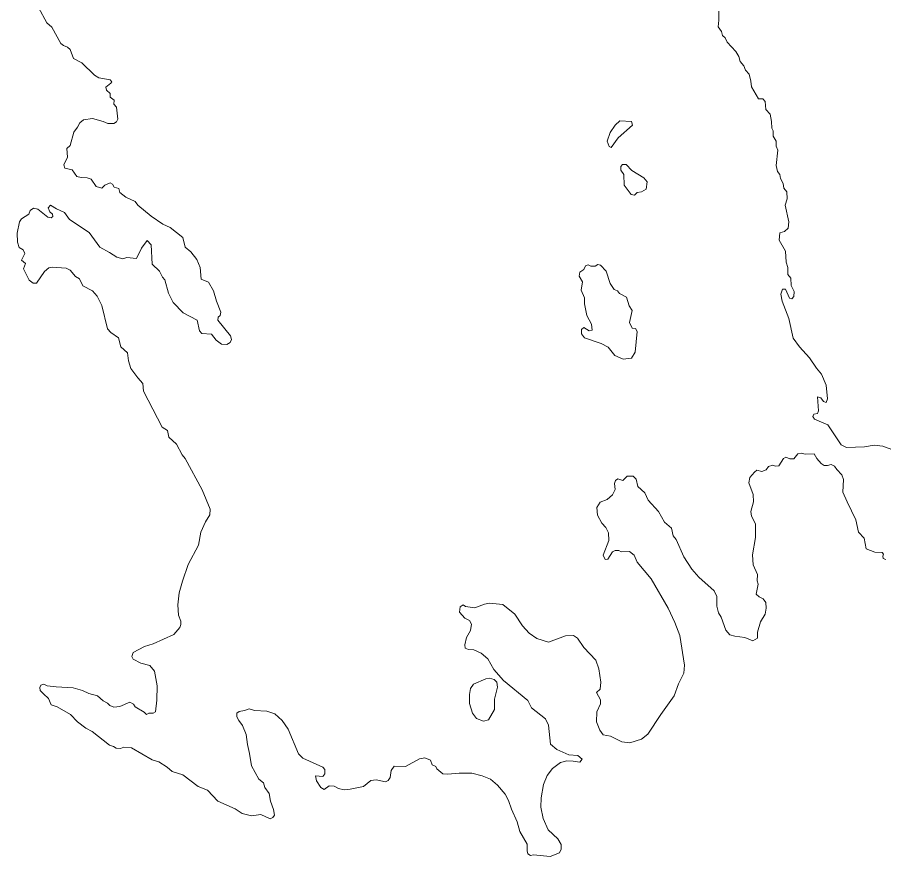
# Model space of a CAD drawing. Extents: x 369010 to 735936, y 6377141 to 6616555.
# Drawn here: x 377928 to 380608, y 6464906 to 6467500 of the extents above; entities that cross this region are included whole.
import ezdxf

# ---------------------------------------------------------------- set-up
doc = ezdxf.new("R2010")
doc.units = 0
doc.header["$LTSCALE"] = 40
doc.layers.add('3', color=7, linetype='Continuous', lineweight=13)

msp = doc.modelspace()

# ---------------------------------------------------------------- linework, layer by layer
at = {"layer": '3'}
for points in [[(378483.32, 6466751.14), (378465.28, 6466774.81), (378447.24, 6466789.21), (378439.8, 6466819.16), (378400.9, 6466850.44), (378378.56, 6466860.37), (378342.48, 6466885.2), (378300.61, 6466919.46), (378293.16, 6466930.38), (378263.37, 6466944.62), (378245.16, 6466958.85), (378241.85, 6466971.26), (378227.62, 6466974.57), (378222.49, 6466984.5), (378215.04, 6466988.81), (378199.32, 6466981.19), (378189.39, 6466972.09), (378171.85, 6466977.39), (378156.12, 6466999.73), (378144.21, 6467004.03), (378126.17, 6467004.53), (378112.43, 6467008.17), (378097.7, 6467028.2), (378075.36, 6467033.99), (378072.54, 6467043.92), (378082.97, 6467068.08), (378080.98, 6467094.23), (378091.58, 6467103.83), (378102.83, 6467145.54), (378114.75, 6467160.76), (378121.04, 6467173.67), (378132.79, 6467183.11), (378160.92, 6467187.41), (378194.19, 6467178.47), (378208.42, 6467171.69), (378226.46, 6467171.36), (378235.07, 6467176.49), (378239.37, 6467185.09), (378235.07, 6467222.17), (378226.46, 6467232.1), (378227.95, 6467243.52), (378215.54, 6467252.95), (378215.54, 6467264.87), (378203.62, 6467275.29), (378202.3, 6467284.4), (378217.36, 6467296.31), (378220.34, 6467301.11), (378215.54, 6467306.74), (378180.78, 6467312.86), (378167.05, 6467320.97), (378128.15, 6467359.04), (378101.51, 6467372.77), (378091.58, 6467400.41), (378083.14, 6467408.03), (378071.22, 6467412.66), (378062.28, 6467419.45), (378035.14, 6467469.76), (378019.91, 6467483.5), (377993.76, 6467530.67)], [(380098.15, 6467519.25), (380098.15, 6467491.11), (380095.66, 6467470.75), (380106.26, 6467456.02), (380109.07, 6467443.61), (380117.18, 6467436.99), (380123.8, 6467423.75), (380149.95, 6467394.62), (380159.22, 6467378.57), (380163.85, 6467363.34), (380175.27, 6467349.6), (380180.07, 6467337.19), (380191.99, 6467323.95), (380197.12, 6467302.93), (380198.61, 6467284.89), (380220.45, 6467248.32), (380233.86, 6467248.32), (380240.98, 6467240.21), (380242.8, 6467215.55), (380256.37, 6467200.32), (380260.67, 6467177.98), (380262, 6467157.45), (380266.3, 6467149.01), (380266.3, 6467132.3), (380274.91, 6467117.07), (380274.91, 6467101.51), (380280.2, 6467089.6), (380275.57, 6467042.43), (380279.37, 6467023.89), (380286.99, 6467013.96), (380288.48, 6467001.55), (380297.08, 6466986.82), (380299.4, 6466972.09), (380308.34, 6466960.34), (380308.83, 6466938.82), (380303.21, 6466918.96), (380314.3, 6466867.66), (380312.47, 6466848.62), (380301.05, 6466838.2), (380286.33, 6466833.89), (380284.34, 6466811.05), (380304.37, 6466776.79), (380306.02, 6466743.03), (380310.82, 6466726.81), (380311.32, 6466704.97), (380320.75, 6466694.04), (380321.74, 6466670.87), (380331.18, 6466652.83), (380329.85, 6466636.61), (380323.4, 6466629.99), (380316.78, 6466632.31), (380304.37, 6466659.45), (380295.26, 6466659.45), (380290.13, 6466644.72), (380293.44, 6466622.38), (380314.79, 6466568.59), (380327.7, 6466507.85), (380347.4, 6466481.2), (380378.68, 6466447.94), (380400.19, 6466415.17), (380415.25, 6466396.96), (380429.65, 6466362.87), (380433.79, 6466321), (380429.65, 6466309.58), (380422.04, 6466312.89), (380413.43, 6466324.31)], [(378429.2, 6465721.54), (378438.64, 6465757.29), (378456.68, 6465808.6), (378488.12, 6465868.51), (378496.07, 6465908.4), (378509.97, 6465940.17), (378523.21, 6465962.18), (378524.2, 6465979.73), (378499.87, 6466039.64), (378447.24, 6466136.13), (378437.65, 6466147.88), (378420.1, 6466180.32), (378397.26, 6466202.16), (378392.63, 6466222.52), (378375.91, 6466233.44), (378318.48, 6466344.66), (378316, 6466368.5), (378300.44, 6466385.21), (378279.42, 6466415), (378272.31, 6466437.84), (378269, 6466462.67), (378248.64, 6466481.7), (378241.03, 6466509.17), (378217.19, 6466525.89), (378207.26, 6466537.64), (378189.55, 6466609.47), (378175.32, 6466637.94), (378161.09, 6466654.16), (378130.64, 6466670.38), (378120.71, 6466691.23), (378107.96, 6466699.34), (378091.25, 6466718.37), (378079.33, 6466724.5), (378036.13, 6466727.31), (378025.21, 6466725.49), (378011.97, 6466714.56), (377987.64, 6466678.82), (377976.72, 6466678.32), (377964.8, 6466687.92), (377947.26, 6466723.01), (377953.05, 6466739.23), (377941.63, 6466749.16), (377951.06, 6466770.17), (377945.77, 6466781.59), (377934.02, 6466788.71), (377928.72, 6466804.76), (377928.22, 6466832.9), (377934.84, 6466867.99), (377940.64, 6466877.59), (377963.97, 6466891.82), (377967.45, 6466903.24), (377978.37, 6466909.86), (377991.78, 6466907.05), (378023.06, 6466882.22), (378032.49, 6466879.9), (378038.28, 6466884.7), (378037.29, 6466891.82), (378029.18, 6466898.44), (378023.55, 6466910.85), (378031.17, 6466919.79), (378049.21, 6466908.37), (378074.36, 6466897.12), (378090.09, 6466875.1), (378150.66, 6466835.22), (378182.93, 6466789.54), (378212.89, 6466773.48), (378236.23, 6466758.75), (378254.43, 6466753.95), (378266.85, 6466757.76), (378296.8, 6466754.45), (378312.03, 6466786.23), (378330.07, 6466810.56), (378341.98, 6466797.15), (378345.29, 6466736.91), (378367.64, 6466715.89), (378376.91, 6466696.53), (378384.52, 6466688.42), (378395.94, 6466647.04), (378410.17, 6466618.08), (378441.45, 6466586.13), (378484.32, 6466564.29), (378492.1, 6466531.02), (378498.72, 6466522.58), (378529.17, 6466521.09), (378543.4, 6466502.06), (378560.12, 6466490.14), (378575.68, 6466488.32), (378586.6, 6466494.94), (378590.57, 6466504.37), (378587.59, 6466515.3), (378548.7, 6466564.29), (378549.2, 6466572.89), (378555.32, 6466578.19), (378557.14, 6466589.11), (378544.4, 6466622.71), (378535.13, 6466654.16), (378519.9, 6466681.3), (378497.06, 6466690.73), (378493.25, 6466726.48), (378483.32, 6466751.14)], [(380413.43, 6466324.31), (380403.5, 6466327.12), (380406.48, 6466283.92), (380403.17, 6466275.81), (380391.75, 6466273.5), (380388.44, 6466266.38), (380393.74, 6466258.27), (380435.11, 6466240.23), (380475.99, 6466178.33), (380493.21, 6466169.89), (380548.32, 6466172.21), (380578.77, 6466178), (380605.58, 6466174.19), (380641.33, 6466160.79)], [(380614.02, 6465823.82), (380606.41, 6465827.13), (380604.92, 6465834.75), (380607.24, 6465840.87), (380602.6, 6465845.67), (380580.76, 6465847.16), (380553.12, 6465857.09), (380546.99, 6465890.36), (380529.45, 6465908.4), (380521.84, 6465946.96), (380494.69, 6466002.07), (380481.79, 6466032.52), (380483.77, 6466071.42), (380478.48, 6466085.65), (380462.92, 6466102.37), (380455.8, 6466112.79), (380445.71, 6466117.59), (380433.46, 6466115.11), (380423.36, 6466115.11), (380413.93, 6466121.4), (380400.52, 6466136.63), (380392.58, 6466150.36), (380364.94, 6466149.37), (380354.02, 6466153.18), (380342.1, 6466150.86), (380329.85, 6466135.63), (380317.94, 6466135.14), (380305.52, 6466140.43)], [(380305.52, 6466140.43), (380297.41, 6466136.63), (380283.68, 6466113.29), (380273.25, 6466112.79), (380264.64, 6466115.61), (380251.4, 6466111.3), (380244.29, 6466101.37), (380230.38, 6466096.24), (380215.65, 6466100.05), (380208.04, 6466094.26), (380193.31, 6466078.04), (380190.99, 6466061.49), (380203.9, 6466024.91), (380204.73, 6466002.07), (380197.12, 6465972.61), (380199.1, 6465958.38), (380211.52, 6465934.05), (380211.52, 6465892.67), (380202.41, 6465839.05), (380204.4, 6465807.6), (380217.14, 6465778.14), (380216.65, 6465758.28), (380219.46, 6465747.69), (380213.34, 6465717.4), (380222.44, 6465708.3), (380234.69, 6465702.67), (380243.29, 6465690.76), (380244.78, 6465673.21), (380241.47, 6465654.68), (380227.07, 6465631.34), (380217.14, 6465599.07), (380217.64, 6465580.53), (380202.91, 6465573.25), (380178.25, 6465583.35), (380147.8, 6465586.66), (380132.08, 6465591.79), (380119.33, 6465606.18), (380104.93, 6465645.57), (380096.49, 6465659.31), (380092.19, 6465680.33), (380092.19, 6465709.29), (380083.58, 6465726.84), (380035.59, 6465769.7), (380014.73, 6465794.36), (379990.07, 6465831.93), (379965.74, 6465885.56), (379956.31, 6465896.98), (379951.51, 6465921.3), (379930.16, 6465939.34), (379911.13, 6465972.61), (379878.85, 6466007.7), (379869.09, 6466030.54), (379847.24, 6466050.07), (379842.44, 6466072.41), (379832.51, 6466081.84), (379813.98, 6466081.35), (379800.57, 6466068.6), (379785.01, 6466073.4), (379778.72, 6466068.11), (379775.41, 6466059.5), (379776.9, 6466040.14), (379768.79, 6466024.41), (379752.57, 6466009.68), (379730.56, 6466001.57), (379720.63, 6465984.86), (379722.95, 6465960.69), (379735.69, 6465936.53), (379748.11, 6465922.63), (379756.22, 6465906.08), (379757.21, 6465883.24), (379739.83, 6465837.06), (379746.45, 6465823.82), (379754.56, 6465824.82), (379768.79, 6465847.49), (379776.9, 6465852.29), (379788.82, 6465851.46), (379796.27, 6465847.99), (379821.09, 6465848.48), (379835.82, 6465837.56), (379845.26, 6465816.21), (379888.29, 6465764.41), (379941.58, 6465673.21), (379962.27, 6465629.85), (379977, 6465588.97), (379992.06, 6465497.78), (379989.74, 6465472.62), (379972.86, 6465439.69), (379960.12, 6465402.28), (379918.24, 6465345.18), (379878.03, 6465284.28), (379858.66, 6465268.72), (379822.42, 6465257.8), (379798.25, 6465260.61), (379763.17, 6465277.66), (379740, 6465282.46), (379730.07, 6465296.2), (379719.14, 6465322.35), (379720.63, 6465353.79), (379732.05, 6465378.45), (379732.38, 6465390.86)], [(378867.29, 6465119.44), (378853.56, 6465140.29), (378850.25, 6465155.02), (378873.42, 6465153.7), (378879.21, 6465161.64), (378879.21, 6465174.55), (378872.92, 6465182.16), (378811.68, 6465210.13), (378797.95, 6465223.54), (378765.67, 6465299.51), (378747.14, 6465326.65), (378724.3, 6465346.67), (378699.97, 6465355.61), (378662.07, 6465357.1), (378645.35, 6465362.23), (378631.12, 6465357.1), (378614.4, 6465354.62), (378607.29, 6465348.99), (378607.29, 6465337.57), (378613.08, 6465326.15), (378625, 6465310.93), (378635.92, 6465282.96), (378640.06, 6465252.01), (378646.35, 6465224.86), (378652.47, 6465185.97), (378675.31, 6465145.59), (378689.54, 6465133.67), (378693.85, 6465118.94), (378707.09, 6465100.4), (378710.89, 6465077.56), (378720.99, 6465050.92), (378723.31, 6465034.37), (378718.01, 6465026.26), (378710.07, 6465022.95), (378681.43, 6465035.69), (378652.97, 6465031.55), (378623.51, 6465038.67), (378602.16, 6465053.9), (378548.37, 6465077.07), (378516.09, 6465111.33), (378487.63, 6465122.75), (378440.29, 6465158.33), (378407.03, 6465169.25), (378391.3, 6465182.66), (378365.65, 6465198.71), (378345.29, 6465205), (378281.41, 6465241.58), (378257.58, 6465243.9), (378247.15, 6465239.59), (378233.41, 6465240.59), (378225.3, 6465246.38), (378212.89, 6465250.19), (378159.27, 6465292.39), (378139.74, 6465302.82), (378114.09, 6465322.84), (378092.24, 6465345.18), (378051.36, 6465368.52), (378033.32, 6465374.64), (378024.22, 6465395), (378009.49, 6465408.9), (377998.56, 6465418.83), (377997.57, 6465428.27), (378000.88, 6465435.88), (378010.48, 6465438.86), (378020.41, 6465433.56), (378048.05, 6465430.25), (378101.18, 6465427.94), (378129.81, 6465418.83), (378149.67, 6465410.23), (378175.82, 6465402.61), (378193.86, 6465387.39), (378207.26, 6465380.27), (378213.88, 6465372.66), (378227.12, 6465367.53), (378245.66, 6465369.85), (378276.11, 6465382.75), (378287.04, 6465377.46), (378292.83, 6465369.02), (378320.8, 6465351.81), (378327.42, 6465345.18), (378334.54, 6465349.49), (378347.94, 6465348.99), (378355.56, 6465353.29), (378360.19, 6465389.37), (378361.18, 6465433.56), (378352.58, 6465479.24), (378337.85, 6465496.29), (378309.88, 6465503.9), (378286.04, 6465516.32), (378282.24, 6465524.43), (378286.04, 6465537.17), (378321.79, 6465555.71), (378348.77, 6465563.32), (378412.49, 6465592.28), (378430.53, 6465613.8), (378433.84, 6465622.74), (378434.34, 6465633.66), (378426.23, 6465651.7), (378424.9, 6465684.14), (378429.2, 6465721.54)], [(379732.38, 6465390.86), (379719.64, 6465412.71), (379731.22, 6465423.14), (379733.21, 6465445.48), (379726.92, 6465485.86), (379717.49, 6465513.01), (379679.92, 6465551.9), (379661.22, 6465581.36), (379648.31, 6465588.97), (379623.15, 6465588.48), (379571.35, 6465569.11), (379535.27, 6465579.54), (379511.77, 6465596.09), (379490.75, 6465618.93), (379466.58, 6465655.5), (379430.01, 6465684.96), (379388.63, 6465688.77), (379372.74, 6465685.96), (379343.28, 6465674.54), (379314.32, 6465679.34), (379306.71, 6465683.64), (379297.6, 6465678.34), (379295.78, 6465661.79), (379311.84, 6465642.76), (379326.57, 6465635.64), (379332.69, 6465624.72), (379329.38, 6465605.19), (379317.63, 6465583.35), (379311.84, 6465560.01), (379313.49, 6465550.58), (379323.92, 6465546.27), (379339.64, 6465545.28), (379362.98, 6465534.85), (379383.83, 6465516.81), (379402.37, 6465484.54), (379431.83, 6465450.28), (379506.97, 6465388.05), (379518.06, 6465365.71), (379561.91, 6465331.94), (379570.85, 6465311.92), (379576.97, 6465253), (379596.5, 6465236.78), (379633.91, 6465220.23), (379661.88, 6465218.24), (379675.62, 6465207.32), (379668, 6465197.89), (379647.15, 6465201.2), (379627.62, 6465202.19), (379607.76, 6465196.89), (379582.93, 6465178.36), (379566.88, 6465156.51), (379555.96, 6465128.54), (379548.34, 6465087.66), (379547.18, 6465058.53), (379554.63, 6465023.45), (379570.35, 6464988.69), (379599.81, 6464960.72), (379610.24, 6464943.01), (379610.08, 6464928.28), (379604.78, 6464917.85), (379575.82, 6464905.61), (379525.01, 6464911.23), (379515.57, 6464909.41), (379507.46, 6464914.54), (379505.48, 6464924.14), (379505.48, 6464944), (379482.31, 6464983.56), (379474.36, 6465013.02), (379456.32, 6465051.91), (379447.39, 6465079.55), (379436.79, 6465098.58), (379413.13, 6465126.55), (379391.28, 6465145.59), (379365.63, 6465155.52), (379334.18, 6465163.63), (379294.46, 6465163.63), (379258.88, 6465160.81), (379244.15, 6465162.14), (379225.61, 6465177.36), (379222.3, 6465184.48), (379210.88, 6465189.78), (379206.58, 6465204.01), (379189.03, 6465210.63), (379171.99, 6465208.31), (379129.12, 6465184.48), (379093.54, 6465185.47), (379084.93, 6465172.23), (379081.62, 6465150.72), (379075, 6465141.28), (379066.89, 6465136.48), (379038.42, 6465143.6), (379021.21, 6465140.79), (378999.37, 6465122.75), (378957.99, 6465114.14), (378939.12, 6465111.82), (378921.41, 6465116.13), (378908.17, 6465123.24), (378892.45, 6465124.24), (378876.73, 6465113.15), (378867.29, 6465119.44)]]:
    msp.add_lwpolyline(points, dxfattribs=at)
for points in [[(379791.3, 6467179.96), (379777.07, 6467166.23), (379761.35, 6467144.38), (379752.74, 6467117.73), (379759.03, 6467100.69), (379765.15, 6467097.87), (379787, 6467127.83), (379831.19, 6467166.23), (379827.88, 6467177.65)], [(379837.15, 6466949.91), (379845.26, 6466959.01), (379858.5, 6466961), (379873.23, 6466968.94), (379875.71, 6466991.78), (379865.61, 6467003.7), (379828.54, 6467027.04), (379811, 6467045.57), (379799.58, 6467045.57), (379794.94, 6467038.95), (379795.27, 6467027.86), (379803.88, 6467014.62), (379804.87, 6466981.36), (379827.22, 6466951.9)], [(379801.56, 6466443.3), (379828.21, 6466446.61), (379839.46, 6466465.15), (379845.75, 6466529.37), (379840.29, 6466537.97), (379829.37, 6466539.3), (379821.76, 6466557.01), (379829.37, 6466593.58), (379820.27, 6466607.81), (379812.16, 6466635.29), (379790.81, 6466645.88), (379784.68, 6466654.82), (379774.26, 6466659.12), (379761.35, 6466677.66), (379749.43, 6466715.72), (379731.39, 6466734.26), (379723.78, 6466736.08), (379715.67, 6466730.45), (379701.93, 6466730.45), (379693.32, 6466735.25), (379685.05, 6466732.27), (379680.75, 6466720.36), (379668, 6466711.92), (379666.02, 6466699.5), (379676.61, 6466682.95), (379671.81, 6466656.31), (379682.4, 6466633.47), (379682.9, 6466614.44), (379690.01, 6466577.86), (379703.92, 6466551.71), (379705.74, 6466532.68), (379697.13, 6466531.19), (379680.58, 6466540.79), (379672.97, 6466535.49), (379672.97, 6466521.75), (379682.4, 6466509.34), (379734.04, 6466491.8), (379755.88, 6466480.38), (379776.41, 6466454.72)], [(379388.13, 6465456.9), (379377.38, 6465455.41), (379338.98, 6465438.36), (379329.88, 6465424.96), (379326.57, 6465406.92), (379327.06, 6465378.95), (379336.17, 6465348.99), (379347.92, 6465332.28), (379369.93, 6465324.83), (379385.49, 6465328.14), (379404.02, 6465360.91), (379404.02, 6465392.68), (379413.79, 6465429.76), (379411.47, 6465444.49), (379402.86, 6465453.09)]]:
    msp.add_lwpolyline(points, close=True, dxfattribs=at)

doc.saveas('drawing.dxf')
